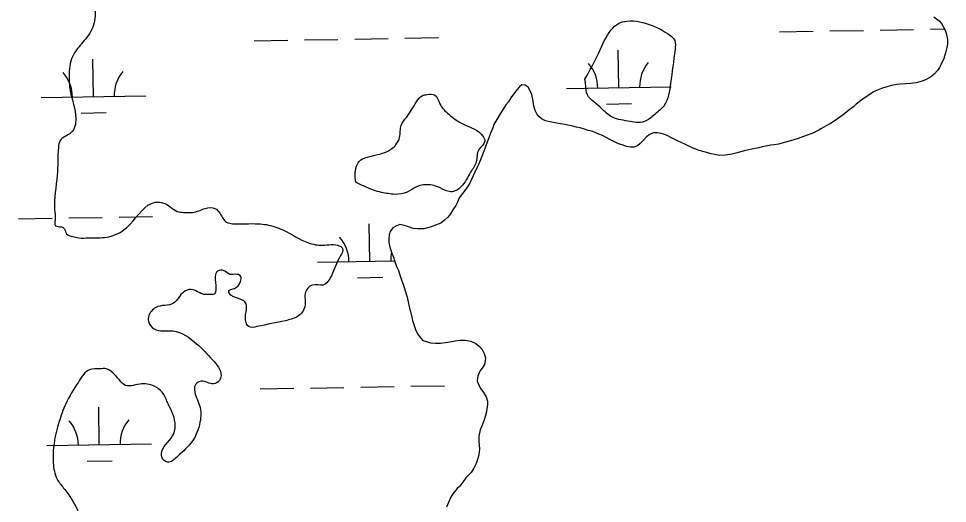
# Model space of a CAD drawing. Extents: x 3887375 to 3925618, y 296674 to 322633.
# Drawn here: x 3904241 to 3905128, y 311153 to 311617 of the extents above; entities that cross this region are included whole.
import ezdxf

# ---------------------------------------------------------------- set-up
doc = ezdxf.new("R2010")
doc.units = 0
doc.layers.add('V-RIVR-EDGE', color=7, linetype='Continuous')
doc.layers.add('V-WETL-SWMP', color=7, linetype='Continuous')

msp = doc.modelspace()

# ---------------------------------------------------------------- linework, layer by layer
at = {"layer": 'V-RIVR-EDGE'}
for points in [[(3904553.06, 311824.78), (3904543.79, 311801.78), (3904524.9, 311766.52), (3904519.5, 311757.32), (3904509.14, 311758.49), (3904501.46, 311758.51), (3904498.76, 311752.38), (3904494.14, 311747.02), (3904487.23, 311745.88), (3904479.94, 311747.05), (3904468.43, 311749.77), (3904458.46, 311752.48), (3904454.23, 311749.42), (3904453.45, 311744.05), (3904463.8, 311735.96), (3904463.78, 311729.44), (3904460.69, 311722.54), (3904453.78, 311719.48), (3904446.87, 311720.27), (3904439.59, 311724.12), (3904425.03, 311736.83), (3904416.99, 311742.99), (3904409.7, 311744.16), (3904396.26, 311741.89), (3904380.14, 311741.54), (3904372.46, 311740.79), (3904367.48, 311743.49), (3904362.86, 311738.51), (3904364, 311733.52), (3904368.97, 311726.6), (3904368.58, 311722.76), (3904365.11, 311718.55), (3904359.35, 311718.18), (3904355.14, 311720.88), (3904352.47, 311726.26), (3904348.65, 311733.56), (3904343.28, 311735.88), (3904332.15, 311735.14), (3904324.85, 311733.23), (3904316.4, 311730.95), (3904312.55, 311725.59), (3904312.53, 311719.83), (3904314.43, 311712.15), (3904317.49, 311705.62), (3904326.68, 311698.69), (3904348.15, 311689.42), (3904355.43, 311682.5), (3904355.42, 311677.51), (3904348.86, 311665.62), (3904343.85, 311656.81), (3904338.84, 311648.38), (3904333.84, 311643.4), (3904326.54, 311642.27), (3904318.47, 311638.07), (3904313.84, 311628.48), (3904313.43, 311616.58), (3904311.49, 311608.53), (3904307.25, 311600.86), (3904301.86, 311593.97), (3904293, 311582.09), (3904289.91, 311573.66), (3904288.73, 311563.3), (3904289.85, 311547.56), (3904295.15, 311521.06), (3904290.9, 311507.64), (3904280.13, 311499.99), (3904278.58, 311493.47), (3904277.37, 311466.99), (3904274.98, 311433.99), (3904275.34, 311424.39), (3904275.71, 311418.63), (3904281.47, 311417.47), (3904284.15, 311415.92), (3904286.44, 311410.93), (3904292.19, 311408.23), (3904297.94, 311407.06), (3904307.54, 311407.04), (3904314.06, 311407.02), (3904330.96, 311409.28), (3904347.1, 311419.99), (3904370.95, 311441.04), (3904380.16, 311439.87), (3904393.96, 311431.77), (3904399.33, 311431.38), (3904406.62, 311431.36), (3904418.91, 311435.17), (3904428.12, 311435.14), (3904432.72, 311430.53), (3904439.22, 311422.07), (3904444.98, 311420.52), (3904456.87, 311420.49), (3904469.54, 311420.46), (3904477.21, 311419.67), (3904492.94, 311414.64), (3904517.47, 311402.3), (3904530.9, 311399.96), (3904547.4, 311399.15), (3904550.08, 311396.84), (3904547.76, 311389.56), (3904539.27, 311370.77), (3904531.19, 311361.96), (3904521.21, 311361.99), (3904514.28, 311353.95), (3904514.26, 311346.27), (3904511.94, 311336.68), (3904506.55, 311331.7), (3904495.41, 311327.89), (3904468.15, 311322.2), (3904460.47, 311322.22), (3904457.79, 311326.07), (3904457.82, 311336.43), (3904457.84, 311344.11), (3904450.56, 311349.11), (3904441.74, 311354.13), (3904441.36, 311356.05), (3904446.74, 311358.72), (3904452.52, 311365.23), (3904452.91, 311370.22), (3904449.46, 311372.15), (3904442.17, 311372.16), (3904436.8, 311375.63), (3904430.66, 311375.26), (3904428.35, 311369.89), (3904426.39, 311353.01), (3904423.7, 311353.02), (3904417.56, 311353.03), (3904405.29, 311357.67), (3904398.37, 311355.38), (3904388.37, 311344.66), (3904371.47, 311340.48), (3904364.93, 311332.44), (3904364.53, 311327.45), (3904369.88, 311320.14), (3904387.92, 311318.18), (3904410.53, 311305.84), (3904425.85, 311290.45), (3904433.87, 311275.46), (3904432.32, 311270.86), (3904426.56, 311267.42), (3904415.05, 311270.14), (3904409.67, 311267.08), (3904408.51, 311261.71), (3904413.46, 311246.73), (3904413.8, 311230.99), (3904406.08, 311212.2), (3904392.61, 311198.42), (3904382.62, 311192.69), (3904378.79, 311195), (3904376.88, 311200.76), (3904387.67, 311218.01), (3904390, 311230.28), (3904382.76, 311249.87), (3904377.79, 311259.48), (3904370.13, 311265.26), (3904356.32, 311267.21), (3904340.97, 311266.87), (3904338.29, 311269.56), (3904332.16, 311276.48), (3904324.5, 311281.87), (3904317.98, 311281.89), (3904308.76, 311281.15), (3904297.6, 311269.28), (3904285.65, 311248.58), (3904279.09, 311230.94), (3904274.43, 311210.99), (3904273.62, 311192.19), (3904277.42, 311176.44), (3904283.54, 311167.98), (3904291.18, 311157.22), (3904300.35, 311138.01), (3904302.63, 311129.17), (3904304.91, 311121.87), (3904314.3, 311120.29)], [(3904781.54, 311558.62), (3904794.65, 311583.92), (3904806.6, 311605.77), (3904813.52, 311611.89), (3904821.59, 311614.18), (3904845.76, 311609.9), (3904862.24, 311601.03), (3904867.22, 311595.64), (3904867.58, 311587.2), (3904863.28, 311554.97)], [(3904863.28, 311554.97), (3904857.08, 311533.49), (3904848.24, 311525.07), (3904838.24, 311518.18), (3904822.5, 311518.61), (3904806.01, 311523.25), (3904795.67, 311532.11), (3904783.04, 311545.95), (3904782.29, 311552.48), (3904781.54, 311558.62)], [(3904562.52, 311460.14), (3904564.1, 311477.41), (3904567.56, 311481.62), (3904573.71, 311484.29), (3904592.53, 311489.62), (3904600.99, 311496.12), (3904604.46, 311503.02), (3904606.02, 311514.54), (3904611.03, 311522.2), (3904620.67, 311537.14), (3904626.05, 311542.89), (3904630.66, 311544.03), (3904637.95, 311543.63), (3904642.92, 311535.17), (3904651.34, 311525.17), (3904665.52, 311515.54), (3904683.91, 311504.36), (3904685.82, 311499.37), (3904680.04, 311491.32), (3904677.71, 311479.82), (3904672.31, 311469.85), (3904663.07, 311455.67), (3904653.46, 311451.09), (3904647.71, 311452.64), (3904638.89, 311456.5), (3904625.46, 311457.3), (3904620.46, 311455.78), (3904611.62, 311450.81), (3904600.1, 311448.53)], [(3904600.1, 311448.53), (3904587.06, 311450.49), (3904572.49, 311455.51), (3904562.52, 311460.14)]]:
    msp.add_spline(points, degree=3, dxfattribs=at)
at = {"layer": 'V-WETL-SWMP'}
for p, q in [((3904609.6, 311597.8), (3904641.6, 311598.35)), ((3904967.46, 311603.94), (3904999.45, 311604.49)), ((3905015.45, 311604.77), (3905047.45, 311605.32)), ((3905063.44, 311605.59), (3905095.44, 311606.14)), ((3905111.44, 311606.41), (3905125.11, 311606.65)), ((3904465.62, 311595.33), (3904497.62, 311595.88)), ((3904513.62, 311596.15), (3904545.61, 311596.7)), ((3904561.61, 311596.98), (3904593.6, 311597.53)), ((3904813.76, 311550.56), (3904813.14, 311586.55)), ((3904311.93, 311541.94), (3904311.31, 311577.94)), ((3904763.77, 311549.7), (3904863.75, 311551.41)), ((3904261.93, 311541.08), (3904361.92, 311542.8)), ((3904802.03, 311534.92), (3904826.02, 311535.33)), ((3904300.19, 311526.31), (3904324.19, 311526.72)), ((3904240.51, 311425.27), (3904272.5, 311425.82)), ((3904288.5, 311426.09), (3904320.5, 311426.64)), ((3904336.49, 311426.91), (3904368.49, 311427.46)), ((3904576.1, 311384.59), (3904575.48, 311420.59)), ((3904526.11, 311383.73), (3904599.64, 311384.99)), ((3904564.37, 311368.96), (3904588.36, 311369.37)), ((3904471.33, 311262.7), (3904503.33, 311263.25)), ((3904519.33, 311263.53), (3904551.32, 311264.08)), ((3904567.32, 311264.35), (3904599.31, 311264.9)), ((3904615.31, 311265.17), (3904647.31, 311265.72)), ((3904317.63, 311209.32), (3904317.02, 311245.31)), ((3904267.64, 311208.46), (3904367.63, 311210.17)), ((3904305.9, 311193.68), (3904329.9, 311194.09))]:
    msp.add_line(p, q, dxfattribs=at)
for points in [[(3905114.71, 311618.13), (3905119.87, 311614.44), (3905122.22, 311611.89), (3905125.06, 311606.79), (3905126.26, 311603.53), (3905127.22, 311600.04), (3905127.71, 311596.31), (3905127.75, 311592.11), (3905127.31, 311588.84), (3905125.95, 311583.93), (3905124.36, 311578.32), (3905121.84, 311572.94), (3905120.23, 311569.89), (3905118.39, 311566.85), (3905115.15, 311563.32), (3905111.44, 311560.49), (3905107.5, 311558.36), (3905103.54, 311556.93), (3905097.96, 311555.25), (3905092.83, 311554.51), (3905088.17, 311554.24), (3905082.57, 311553.96), (3905079.31, 311553.47), (3905074.19, 311552.49), (3905070, 311551.29), (3905064.65, 311549.62), (3905061.63, 311548.43), (3905056.98, 311546.52), (3905053.5, 311544.16), (3905049.09, 311541.09), (3905044.69, 311538.03), (3905040.51, 311534.73), (3905037.97, 311532.37), (3905033.56, 311529.07), (3905029.62, 311526.01), (3905027.07, 311524.12), (3905022.67, 311520.82), (3905019.65, 311518.46), (3905015.94, 311516.34), (3905011.99, 311513.97), (3905007.58, 311511.6), (3905005.03, 311509.95), (3904999.22, 311507.1), (3904993.87, 311505.19), (3904990.38, 311504), (3904985.27, 311502.09), (3904977.82, 311499.7), (3904972.24, 311498.02), (3904966.42, 311496.57), (3904962.22, 311496.07), (3904959.2, 311495.58), (3904954.31, 311494.61), (3904950.81, 311493.88), (3904947.55, 311493.16), (3904942.43, 311492.18), (3904939.4, 311491.46), (3904932.65, 311489.77), (3904925.67, 311487.85), (3904921.71, 311487.11), (3904915.66, 311486.13), (3904910.29, 311485.86), (3904905.15, 311486.75), (3904901.65, 311487.19), (3904896.51, 311488.78), (3904890.66, 311490.6), (3904884.81, 311492.65), (3904879.43, 311495.4), (3904876.38, 311496.78), (3904870.53, 311499.53), (3904864.21, 311502.74), (3904859.29, 311505.04), (3904855.55, 311506.41), (3904850.87, 311507.53), (3904847.14, 311507.5), (3904843.89, 311506.08), (3904840.41, 311503.48), (3904837.4, 311500.43), (3904834.16, 311497.14), (3904831.85, 311495.02), (3904828.36, 311493.59), (3904825.1, 311493.56), (3904821.12, 311494.46), (3904817.15, 311495.83), (3904813.64, 311496.97), (3904809.89, 311498.8), (3904805.91, 311500.64), (3904801.93, 311502.94), (3904798.18, 311504.77), (3904794.67, 311506.14), (3904791.16, 311507.75), (3904787.89, 311508.89), (3904784.61, 311509.79), (3904781.11, 311510.93), (3904776.9, 311512.07), (3904773.39, 311512.97), (3904769.89, 311513.87), (3904766.85, 311514.55), (3904762.41, 311515.45), (3904756.1, 311516.33), (3904753.07, 311517), (3904746.76, 311518.12)], [(3904746.76, 311518.12), (3904743.72, 311519.03), (3904739.98, 311520.63), (3904737.62, 311523.17), (3904735.5, 311525.49), (3904733.85, 311528.74), (3904732.64, 311533.16), (3904732.14, 311537.59), (3904730.92, 311543.88), (3904729.02, 311548.3), (3904727.13, 311551.08), (3904724.55, 311552.92), (3904721.28, 311553.36), (3904718.97, 311551.25), (3904716.66, 311548.66), (3904713.19, 311544.44), (3904710.66, 311540.92), (3904708.35, 311537.17), (3904706.05, 311534.11), (3904703.28, 311529.89), (3904700.52, 311525.44), (3904697.29, 311520.28), (3904694.54, 311515.36), (3904693.4, 311512.09), (3904691.34, 311506.94), (3904689.74, 311502.49), (3904687.23, 311495.94), (3904685.63, 311491.5), (3904684.26, 311488.22), (3904682.43, 311483.31), (3904680.15, 311477.93), (3904678.54, 311474.65), (3904676.25, 311469.73), (3904674.88, 311466.22), (3904671.43, 311459.2), (3904669.36, 311455.68), (3904666.82, 311452.4), (3904664.52, 311449.58), (3904661.52, 311445.35), (3904659.92, 311441.14), (3904658.08, 311438.1), (3904655.31, 311433.88), (3904652.32, 311428.95), (3904650.24, 311426.37), (3904647.46, 311424.02), (3904643.75, 311421.19), (3904638.87, 311419.05), (3904633.52, 311417.37), (3904627.47, 311415.69), (3904621.64, 311415.64), (3904617.44, 311416.08), (3904612.99, 311417.67), (3904608.79, 311418.8), (3904604.81, 311419.7), (3904601.56, 311418.51), (3904598.07, 311416.62), (3904595.54, 311413.1), (3904594.63, 311409.83), (3904594.19, 311406.09), (3904594.22, 311402.83), (3904594.95, 311399.57), (3904595.91, 311396.08), (3904597.1, 311392.35), (3904598.53, 311388.63), (3904599.49, 311385.37), (3904601.64, 311379.79), (3904603.3, 311375.84), (3904604.26, 311372.82), (3904606.65, 311365.84), (3904608.08, 311361.89), (3904609.76, 311356.3), (3904611.67, 311350.25), (3904612.89, 311344.43), (3904613.86, 311340.01), (3904614.81, 311336.75), (3904616.03, 311331.16), (3904616.75, 311328.14), (3904618.42, 311323.25), (3904620.09, 311318.6), (3904621.75, 311315.11), (3904624.35, 311311.4), (3904626.7, 311309.09), (3904630.21, 311307.95), (3904633.95, 311306.82), (3904638.62, 311306.39), (3904643.52, 311306.43), (3904647.94, 311306.93), (3904652.6, 311307.67), (3904657.49, 311308.64), (3904662.39, 311309.38), (3904667.05, 311309.42), (3904672.66, 311308.3), (3904677.34, 311306.24), (3904680.63, 311303.23), (3904683.22, 311300.45), (3904685.12, 311296.5), (3904686.55, 311292.55), (3904686.34, 311289.28), (3904685.43, 311286.01), (3904683.36, 311282.49), (3904681.05, 311279.68)], [(3904681.05, 311279.68), (3904679.23, 311275), (3904678.56, 311270.56), (3904679.76, 311266.84), (3904682.12, 311262.89), (3904684.72, 311259.41), (3904687.31, 311255.24), (3904688.52, 311251.05), (3904688.54, 311247.78), (3904687.87, 311243.81), (3904687.21, 311239.61), (3904685.62, 311234.23), (3904683.57, 311228.62), (3904681.51, 311223.47), (3904680.16, 311217.39), (3904680.19, 311212.96), (3904680.46, 311208.77), (3904680.72, 311205.73), (3904680.52, 311202), (3904679.85, 311198.27), (3904678.94, 311195.23), (3904677.57, 311191.48), (3904675.27, 311186.8), (3904672.74, 311182.81), (3904669.96, 311179.99), (3904667.65, 311177.87), (3904664.89, 311173.65), (3904661.88, 311169.9), (3904659.57, 311167.54), (3904655.18, 311162.38), (3904653.34, 311159.1), (3904651.05, 311154.18), (3904649.22, 311149.73)]]:
    msp.add_lwpolyline(points, dxfattribs=at)
for centre, start, end in [((3904758.52, 311550.08), 0.21154, 41.7552), ((3904868.99, 311551.98), 140.21154, 181.75519), ((3904256.68, 311541.47), 0.21154, 41.7552), ((3904367.15, 311543.36), 140.21154, 181.75519), ((3904520.86, 311384.12), 0.21154, 41.7552), ((3904631.33, 311386.01), 168.20079, 181.75519), ((3904262.39, 311208.84), 0.21154, 41.7552), ((3904372.86, 311210.74), 140.21154, 181.75519)]:
    msp.add_arc(centre, 35.25, start, end, dxfattribs=at)

doc.saveas('drawing.dxf')
